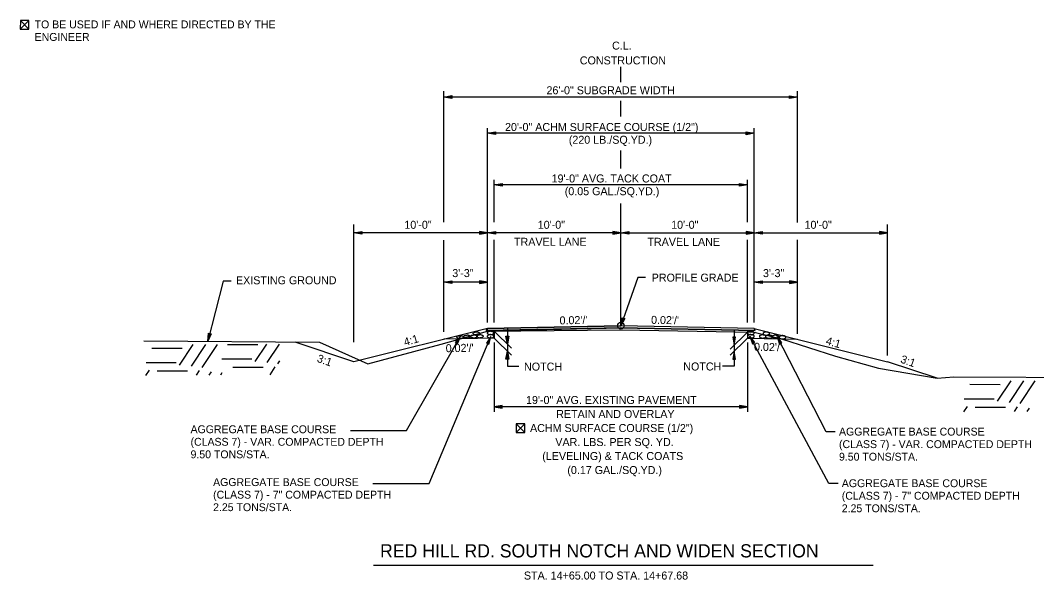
# Model space of a CAD drawing. Extents: x 1001270 to 1003428, y 1840152 to 1842912.
# Drawn here: x 1001306.3 to 1001382.5, y 1841132 to 1841173.9 of the extents above; entities that cross this region are included whole.
import ezdxf

# ---------------------------------------------------------------- set-up
doc = ezdxf.new("R2010")
doc.units = 0
for name, color, linetype in [('1', 7, 'Continuous'), ('10', 7, 'Continuous'), ('19', 7, 'Continuous'), ('Default', 7, 'Continuous')]:
    doc.layers.add(name, color=color, linetype=linetype)

# ---------------------------------------------------------------- blocks, each defined once
blk = doc.blocks.new('ROCKS')
at = {"layer": '1'}
blk.add_spline([(0.013, 0.06), (0.053, 0.053), (0.107, 0.033), (0.133, 0.013), (0.133, -0.007), (0.12, -0.033), (0.107, -0.04), (0.073, -0.053), (0.033, -0.067), (0.013, -0.067), (-0.02, -0.06), (-0.06, -0.053), (-0.087, -0.047), (-0.113, -0.02), (-0.113, -0.007), (-0.107, 0.02), (-0.087, 0.033), (-0.067, 0.047), (-0.033, 0.053), (-0.02, 0.06), (0.013, 0.06)], degree=3, dxfattribs=at)

msp = doc.modelspace()

# ---------------------------------------------------------------- linework, layer by layer
at = {"layer": '10'}
for p, q in [((1001306.969, 1841173.893), (1001306.327, 1841173.252)), ((1001306.328, 1841173.893), (1001306.969, 1841173.252)), ((1001306.709, 1841173.252), (1001306.72, 1841173.252)), ((1001343.506, 1841143.671), (1001344.147, 1841143.03)), ((1001344.147, 1841143.671), (1001343.506, 1841143.03)), ((1001343.887, 1841143.03), (1001343.898, 1841143.03))]:
    msp.add_line(p, q, dxfattribs=at)
for points in [[(1001306.72, 1841173.252), (1001306.969, 1841173.252), (1001306.969, 1841173.893), (1001306.328, 1841173.893), (1001306.327, 1841173.252), (1001306.709, 1841173.252)], [(1001343.898, 1841143.03), (1001344.147, 1841143.03), (1001344.147, 1841143.671), (1001343.506, 1841143.671), (1001343.506, 1841143.03), (1001343.887, 1841143.03)]]:
    msp.add_lwpolyline(points, dxfattribs=at)
at = {"layer": '19'}
for p, q in [((1001351.34, 1841169.273), (1001351.34, 1841170.431)), ((1001338.079, 1841158.776), (1001338.079, 1841168.61)), ((1001364.601, 1841158.774), (1001364.602, 1841168.608)), ((1001338.079, 1841168.167), (1001338.679, 1841168.272)), ((1001364.602, 1841168.165), (1001338.079, 1841168.167)), ((1001338.679, 1841168.062), (1001338.079, 1841168.167)), ((1001338.239, 1841168.182), (1001338.679, 1841168.217)), ((1001338.679, 1841168.112), (1001338.239, 1841168.152)), ((1001338.679, 1841168.272), (1001338.679, 1841168.062)), ((1001351.34, 1841166.719), (1001351.34, 1841167.877)), ((1001364.002, 1841168.06), (1001364.002, 1841168.27)), ((1001364.002, 1841168.27), (1001364.602, 1841168.165)), ((1001364.002, 1841168.215), (1001364.442, 1841168.18)), ((1001364.602, 1841168.165), (1001364.002, 1841168.06)), ((1001364.442, 1841168.15), (1001364.002, 1841168.11)), ((1001341.339, 1841151.268), (1001341.34, 1841165.837)), ((1001341.34, 1841165.452), (1001341.94, 1841165.557)), ((1001361.34, 1841165.451), (1001341.34, 1841165.452)), ((1001341.94, 1841165.347), (1001341.34, 1841165.452)), ((1001341.5, 1841165.467), (1001341.94, 1841165.502)), ((1001341.94, 1841165.397), (1001341.5, 1841165.437)), ((1001341.94, 1841165.557), (1001341.94, 1841165.347)), ((1001360.74, 1841165.346), (1001360.74, 1841165.556)), ((1001360.74, 1841165.556), (1001361.34, 1841165.451)), ((1001360.74, 1841165.501), (1001361.18, 1841165.466)), ((1001361.34, 1841165.451), (1001360.74, 1841165.346)), ((1001361.18, 1841165.436), (1001360.74, 1841165.396)), ((1001361.339, 1841151.267), (1001361.34, 1841165.835)), ((1001351.34, 1841162.821), (1001351.34, 1841164.164)), ((1001341.839, 1841158.776), (1001341.84, 1841161.968)), ((1001341.84, 1841161.587), (1001342.44, 1841161.692)), ((1001360.84, 1841161.585), (1001341.84, 1841161.587)), ((1001342.44, 1841161.482), (1001341.84, 1841161.587)), ((1001342, 1841161.602), (1001342.44, 1841161.637)), ((1001342.44, 1841161.532), (1001342, 1841161.572)), ((1001342.44, 1841161.692), (1001342.44, 1841161.482)), ((1001360.24, 1841161.48), (1001360.24, 1841161.69)), ((1001360.24, 1841161.69), (1001360.84, 1841161.585)), ((1001360.24, 1841161.635), (1001360.68, 1841161.6)), ((1001360.84, 1841161.585), (1001360.24, 1841161.48)), ((1001360.68, 1841161.57), (1001360.24, 1841161.53)), ((1001360.84, 1841158.775), (1001360.84, 1841161.966)), ((1001351.339, 1841151.028), (1001351.34, 1841160.182)), ((1001361.339, 1841154.323), (1001361.34, 1841159.249)), ((1001331.339, 1841149.798), (1001331.339, 1841158.604)), ((1001371.339, 1841148.781), (1001371.339, 1841158.601)), ((1001331.339, 1841157.993), (1001331.939, 1841158.098)), ((1001331.939, 1841157.888), (1001331.339, 1841157.993)), ((1001341.339, 1841157.992), (1001331.339, 1841157.993)), ((1001331.499, 1841158.008), (1001331.939, 1841158.043)), ((1001331.939, 1841157.938), (1001331.499, 1841157.978)), ((1001331.939, 1841158.098), (1001331.939, 1841157.888)), ((1001340.739, 1841158.097), (1001340.739, 1841157.887)), ((1001341.339, 1841157.992), (1001340.739, 1841158.097)), ((1001341.179, 1841158.007), (1001340.739, 1841158.042)), ((1001340.739, 1841157.887), (1001341.339, 1841157.992)), ((1001340.739, 1841157.937), (1001341.179, 1841157.977)), ((1001341.339, 1841157.992), (1001341.939, 1841158.097)), ((1001341.939, 1841157.887), (1001341.339, 1841157.992)), ((1001351.339, 1841157.991), (1001341.339, 1841157.992)), ((1001341.499, 1841158.007), (1001341.939, 1841158.042)), ((1001341.939, 1841157.937), (1001341.499, 1841157.977)), ((1001341.939, 1841158.097), (1001341.939, 1841157.887)), ((1001350.739, 1841158.096), (1001350.739, 1841157.886)), ((1001351.339, 1841157.991), (1001350.739, 1841158.096)), ((1001351.179, 1841158.006), (1001350.739, 1841158.041)), ((1001350.739, 1841157.886), (1001351.339, 1841157.991)), ((1001350.739, 1841157.936), (1001351.179, 1841157.976)), ((1001351.339, 1841158.291), (1001351.339, 1841158.291)), ((1001351.339, 1841157.991), (1001351.939, 1841158.096)), ((1001351.939, 1841157.886), (1001351.339, 1841157.991)), ((1001351.339, 1841157.991), (1001361.339, 1841157.99)), ((1001351.499, 1841158.006), (1001351.939, 1841158.041)), ((1001351.939, 1841157.936), (1001351.499, 1841157.976)), ((1001351.939, 1841158.096), (1001351.939, 1841157.886)), ((1001360.739, 1841158.095), (1001360.739, 1841157.885)), ((1001361.339, 1841157.99), (1001360.739, 1841158.095)), ((1001361.179, 1841158.005), (1001360.739, 1841158.04)), ((1001360.739, 1841157.885), (1001361.339, 1841157.99)), ((1001360.739, 1841157.935), (1001361.179, 1841157.975)), ((1001361.339, 1841157.99), (1001361.939, 1841158.095)), ((1001361.939, 1841157.885), (1001361.339, 1841157.99)), ((1001361.339, 1841157.99), (1001371.339, 1841157.99)), ((1001361.499, 1841158.005), (1001361.939, 1841158.04)), ((1001361.939, 1841157.935), (1001361.499, 1841157.975)), ((1001361.939, 1841158.095), (1001361.939, 1841157.885)), ((1001370.739, 1841158.095), (1001370.739, 1841157.885)), ((1001371.339, 1841157.99), (1001370.739, 1841158.095)), ((1001371.179, 1841158.005), (1001370.739, 1841158.04)), ((1001370.739, 1841157.885), (1001371.339, 1841157.99)), ((1001370.739, 1841157.935), (1001371.179, 1841157.975)), ((1001338.078, 1841150.571), (1001338.079, 1841157.449)), ((1001341.839, 1841151.268), (1001341.839, 1841157.465)), ((1001351.339, 1841157.692), (1001351.339, 1841157.691)), ((1001360.839, 1841151.267), (1001360.839, 1841157.464)), ((1001364.6, 1841150.415), (1001364.601, 1841157.463)), ((1001338.078, 1841154.285), (1001338.678, 1841154.39)), ((1001341.339, 1841154.285), (1001338.078, 1841154.285)), ((1001338.678, 1841154.18), (1001338.078, 1841154.285)), ((1001338.238, 1841154.3), (1001338.678, 1841154.335)), ((1001338.678, 1841154.23), (1001338.238, 1841154.27)), ((1001338.678, 1841154.39), (1001338.678, 1841154.18)), ((1001340.739, 1841154.39), (1001340.739, 1841154.18)), ((1001341.339, 1841154.285), (1001340.739, 1841154.39)), ((1001341.179, 1841154.3), (1001340.739, 1841154.335)), ((1001340.739, 1841154.18), (1001341.339, 1841154.285)), ((1001340.739, 1841154.23), (1001341.179, 1841154.27)), ((1001361.339, 1841154.283), (1001361.939, 1841154.388)), ((1001364.601, 1841154.283), (1001361.339, 1841154.283)), ((1001361.939, 1841154.178), (1001361.339, 1841154.283)), ((1001361.499, 1841154.298), (1001361.939, 1841154.333)), ((1001361.939, 1841154.228), (1001361.499, 1841154.268)), ((1001361.939, 1841154.388), (1001361.939, 1841154.178)), ((1001364.001, 1841154.388), (1001364, 1841154.178)), ((1001364, 1841154.178), (1001364.601, 1841154.283)), ((1001364, 1841154.228), (1001364.44, 1841154.268)), ((1001364.601, 1841154.283), (1001364.001, 1841154.388)), ((1001364.44, 1841154.298), (1001364.001, 1841154.333)), ((1001351.339, 1841151.028), (1001351.442, 1841151.628)), ((1001351.442, 1841151.628), (1001351.638, 1841151.557)), ((1001351.339, 1841150.861), (1001341.256, 1841150.66)), ((1001341.339, 1841150.828), (1001351.339, 1841151.028)), ((1001351.638, 1841151.557), (1001351.339, 1841151.028)), ((1001361.339, 1841150.828), (1001351.339, 1841151.028)), ((1001361.422, 1841150.659), (1001351.339, 1841150.861)), ((1001351.382, 1841151.181), (1001351.491, 1841151.605)), ((1001351.594, 1841151.57), (1001351.407, 1841151.174)), ((1001320.387, 1841149.861), (1001320.435, 1841150.468)), ((1001320.637, 1841150.416), (1001320.387, 1841149.861)), ((1001320.417, 1841150.017), (1001320.486, 1841150.45)), ((1001320.435, 1841150.468), (1001320.637, 1841150.416)), ((1001320.592, 1841150.424), (1001320.442, 1841150.013)), ((1001341.339, 1841150.828), (1001331.339, 1841148.328)), ((1001335.282, 1841143.159), (1001339.321, 1841150.23)), ((1001336.973, 1841139.195), (1001341.595, 1841150.224)), ((1001341.839, 1841150.088), (1001338.078, 1841150.013)), ((1001339.321, 1841150.23), (1001338.932, 1841149.76)), ((1001339.231, 1841150.097), (1001338.98, 1841149.737)), ((1001339.114, 1841149.658), (1001339.321, 1841150.23)), ((1001341.339, 1841150.828), (1001341.255, 1841150.66)), ((1001341.256, 1841150.66), (1001341.339, 1841150.828)), ((1001341.595, 1841150.224), (1001341.267, 1841149.711)), ((1001341.46, 1841149.632), (1001341.595, 1841150.224)), ((1001341.839, 1841150.672), (1001341.839, 1841150.088)), ((1001341.839, 1841150.623), (1001343.139, 1841149.351)), ((1001341.839, 1841150.088), (1001343.139, 1841148.815)), ((1001342.734, 1841150.245), (1001342.944, 1841150.245)), ((1001342.839, 1841149.645), (1001342.734, 1841150.245)), ((1001342.824, 1841149.805), (1001342.784, 1841150.245)), ((1001342.944, 1841150.245), (1001342.839, 1841149.645)), ((1001342.889, 1841150.245), (1001342.854, 1841149.805)), ((1001360.839, 1841150.539), (1001359.539, 1841149.266)), ((1001360.839, 1841150.088), (1001359.539, 1841148.815)), ((1001359.954, 1841150.17), (1001359.744, 1841150.17)), ((1001359.744, 1841150.17), (1001359.849, 1841149.57)), ((1001359.799, 1841150.17), (1001359.834, 1841149.73)), ((1001359.849, 1841149.57), (1001359.954, 1841150.17)), ((1001359.864, 1841149.73), (1001359.904, 1841150.17)), ((1001360.839, 1841150.67), (1001360.839, 1841150.088)), ((1001360.839, 1841150.088), (1001364.6, 1841150.013)), ((1001366.948, 1841139.192), (1001361.023, 1841150.233)), ((1001361.398, 1841149.755), (1001361.023, 1841150.233)), ((1001361.023, 1841150.233), (1001361.215, 1841149.655)), ((1001361.087, 1841150.087), (1001361.26, 1841149.683)), ((1001361.354, 1841149.732), (1001361.112, 1841150.101)), ((1001361.339, 1841150.828), (1001371.339, 1841148.328)), ((1001361.422, 1841150.659), (1001361.339, 1841150.827)), ((1001361.422, 1841150.659), (1001361.339, 1841150.827)), ((1001366.739, 1841143.078), (1001363.054, 1841150.222)), ((1001363.421, 1841149.738), (1001363.054, 1841150.222)), ((1001363.054, 1841150.222), (1001363.237, 1841149.641)), ((1001363.377, 1841149.715), (1001363.142, 1841150.088)), ((1001318.453, 1841149.32), (1001316.191, 1841149.325)), ((1001319.26, 1841149.61), (1001318.238, 1841148.076)), ((1001320.213, 1841149.615), (1001319.128, 1841147.988)), ((1001321.073, 1841149.62), (1001319.926, 1841147.9)), ((1001324.125, 1841149.592), (1001321.863, 1841149.598)), ((1001324.771, 1841149.641), (1001323.91, 1841148.348)), ((1001325.723, 1841149.646), (1001324.8, 1841148.261)), ((1001331.339, 1841148.328), (1001326.928, 1841149.798)), ((1001338.932, 1841149.76), (1001339.114, 1841149.658)), ((1001339.072, 1841149.683), (1001339.256, 1841150.083)), ((1001341.267, 1841149.711), (1001341.46, 1841149.632)), ((1001341.523, 1841150.082), (1001341.317, 1841149.693)), ((1001341.415, 1841149.651), (1001341.549, 1841150.071)), ((1001341.839, 1841149.779), (1001341.839, 1841144.577)), ((1001360.839, 1841149.779), (1001360.839, 1841144.577)), ((1001361.215, 1841149.655), (1001361.398, 1841149.755)), ((1001363.116, 1841150.075), (1001363.282, 1841149.668)), ((1001363.237, 1841149.641), (1001363.421, 1841149.738)), ((1001342.734, 1841148.509), (1001342.839, 1841149.109)), ((1001342.789, 1841148.509), (1001342.824, 1841148.949)), ((1001342.839, 1841149.109), (1001342.944, 1841148.509)), ((1001342.854, 1841148.949), (1001342.894, 1841148.509)), ((1001359.849, 1841149.119), (1001359.744, 1841148.519)), ((1001359.834, 1841148.959), (1001359.794, 1841148.519)), ((1001359.954, 1841148.519), (1001359.849, 1841149.119)), ((1001359.899, 1841148.519), (1001359.864, 1841148.959)), ((1001318.014, 1841148.241), (1001315.752, 1841148.247)), ((1001323.686, 1841148.514), (1001321.424, 1841148.52)), ((1001324.524, 1841147.888), (1001322.262, 1841147.894)), ((1001325.414, 1841147.93), (1001325.025, 1841147.348)), ((1001325.752, 1841148.403), (1001325.598, 1841148.172)), ((1001342.944, 1841148.509), (1001342.734, 1841148.509)), ((1001342.839, 1841147.99), (1001343.703, 1841147.99)), ((1001359.849, 1841147.99), (1001358.975, 1841147.99)), ((1001359.744, 1841148.519), (1001359.954, 1841148.519)), ((1001375.073, 1841147.083), (1001371.339, 1841148.328)), ((1001315.978, 1841147.692), (1001315.714, 1841147.296)), ((1001318.852, 1841147.615), (1001316.59, 1841147.621)), ((1001319.742, 1841147.657), (1001319.515, 1841147.317)), ((1001320.632, 1841147.57), (1001320.467, 1841147.322)), ((1001321.43, 1841147.481), (1001321.327, 1841147.327)), ((1001379.775, 1841146.602), (1001377.513, 1841146.608)), ((1001380.582, 1841146.892), (1001379.559, 1841145.358)), ((1001381.534, 1841146.897), (1001380.449, 1841145.27)), ((1001382.394, 1841146.902), (1001381.247, 1841145.182)), ((1001379.336, 1841145.524), (1001377.074, 1841145.529)), ((1001342.439, 1841145.047), (1001341.839, 1841144.942)), ((1001360.839, 1841144.942), (1001341.839, 1841144.942)), ((1001341.839, 1841144.942), (1001342.439, 1841144.837)), ((1001342.439, 1841144.992), (1001341.999, 1841144.957)), ((1001341.999, 1841144.927), (1001342.439, 1841144.887)), ((1001342.439, 1841144.837), (1001342.439, 1841145.047)), ((1001360.239, 1841145.047), (1001360.239, 1841144.837)), ((1001360.839, 1841144.942), (1001360.239, 1841145.047)), ((1001360.679, 1841144.957), (1001360.239, 1841144.992)), ((1001360.239, 1841144.837), (1001360.839, 1841144.942)), ((1001360.239, 1841144.887), (1001360.679, 1841144.927)), ((1001377.299, 1841144.974), (1001377.035, 1841144.578)), ((1001380.173, 1841144.897), (1001377.911, 1841144.903)), ((1001381.063, 1841144.94), (1001380.836, 1841144.599)), ((1001381.953, 1841144.852), (1001381.788, 1841144.604)), ((1001331.068, 1841143.159), (1001335.282, 1841143.159)), ((1001367.423, 1841143.078), (1001366.739, 1841143.078)), ((1001332.759, 1841139.195), (1001336.973, 1841139.195)), ((1001367.633, 1841139.192), (1001366.948, 1841139.192)), ((1001332.8, 1841133.075), (1001370.255, 1841133.075))]:
    msp.add_line(p, q, dxfattribs=at)
for points in [[(1001322.142, 1841154.362), (1001321.542, 1841154.362), (1001320.387, 1841149.861)], [(1001353.194, 1841154.636), (1001352.624, 1841154.636), (1001351.339, 1841151.028)], [(1001341.255, 1841150.66), (1001345.797, 1841150.751), (1001351.339, 1841150.861)], [(1001351.339, 1841151.028), (1001341.339, 1841150.828)], [(1001361.339, 1841150.827), (1001351.339, 1841151.028)], [(1001351.339, 1841150.861), (1001361.422, 1841150.659)], [(1001315.599, 1841149.903), (1001328.757, 1841149.788), (1001332.389, 1841148.179), (1001337.869, 1841149.647), (1001341.339, 1841150.613), (1001351.342, 1841150.707), (1001361.339, 1841150.529), (1001363.401, 1841150.037), (1001367.452, 1841148.739), (1001370.661, 1841147.834), (1001375.073, 1841147.083), (1001376.322, 1841147.189), (1001387.129, 1841147.132)], [(1001342.839, 1841150.811), (1001342.839, 1841147.99)], [(1001359.849, 1841150.736), (1001359.849, 1841147.99)]]:
    msp.add_lwpolyline(points, dxfattribs=at)
msp.add_circle((1001351.344, 1841151.026), 0.25, dxfattribs=at)

# ---------------------------------------------------------------- block references
at = {"layer": '1'}
for p, xscale, yscale, rotation in [((1001339.285, 1841150.168), 1.9687338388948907, -1.96873383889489, 1.6684326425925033), ((1001339.81, 1841150.196), 1.9687338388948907, -1.96873383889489, 1.6684326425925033), ((1001340.308, 1841150.211), 1.9687338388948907, -1.96873383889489, 1.6684326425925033), ((1001340.499, 1841150.439), 1.9687338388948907, -1.96873383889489, 1.6684326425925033), ((1001340.768, 1841150.224), 1.9687338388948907, -1.96873383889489, 1.6684326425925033), ((1001341.591, 1841150.474), 1.968733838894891, 1.96873383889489, 178.32232610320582), ((1001341.595, 1841150.224), 1.968733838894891, 1.96873383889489, 178.32232610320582), ((1001361.111, 1841150.472), 1.968733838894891, 1.96873383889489, 178.32232610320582), ((1001361.115, 1841150.222), 1.968733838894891, 1.96873383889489, 178.32232610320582), ((1001362.005, 1841150.211), 1.968733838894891, 1.96873383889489, 178.32232610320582), ((1001362.274, 1841150.427), 1.968733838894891, 1.96873383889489, 178.32232610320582), ((1001362.464, 1841150.198), 1.968733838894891, 1.96873383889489, 178.32232610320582), ((1001362.963, 1841150.183), 1.968733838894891, 1.96873383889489, 178.32232610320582), ((1001363.487, 1841150.155), 1.968733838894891, 1.96873383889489, 178.32232610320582)]:
    msp.add_blockref('ROCKS', p, dxfattribs=dict(at, xscale=xscale, yscale=yscale, rotation=rotation))

# ---------------------------------------------------------------- texts
at = {"layer": '19'}
for s, height, rotation, p in [('C.L.', 0.6, 359.99538, (1001350.689, 1841171.723)), ('CONSTRUCTION', 0.60001, 359.99538, (1001348.272, 1841170.614)), ('26\'-0" SUBGRADE WIDTH', 0.60001, 359.99538, (1001345.774, 1841168.374)), ('20\'-0" ACHM SURFACE COURSE (1/2")', 0.60001, 359.99538, (1001342.665, 1841165.621)), ('(220 LB./SQ.YD.)', 0.60001, 359.99538, (1001347.447, 1841164.665)), ('19\'-0" AVG. TACK COAT', 0.60001, 359.99538, (1001346.157, 1841161.764)), ('(0.05 GAL./SQ.YD.)', 0.60001, 359.99538, (1001347.142, 1841160.808)), ('10\'-0"', 0.6, 359.99538, (1001335.118, 1841158.292)), ('10\'-0"', 0.6, 359.99538, (1001335.118, 1841158.292)), ('10\'-0" ', 0.6, 359.99538, (1001345.118, 1841158.292)), ('10\'-0"', 0.6, 359.99538, (1001355.118, 1841158.291)), ('10\'-0"', 0.6, 359.99538, (1001365.118, 1841158.29)), ('TRAVEL LANE ', 0.6, 359.99538, (1001343.339, 1841157.014)), ('TRAVEL LANE ', 0.6, 359.99538, (1001353.339, 1841157.013)), ('3\'-3"', 0.6, 359.99538, (1001338.71, 1841154.67)), ('PROFILE GRADE', 0.6, 360, (1001353.662, 1841154.329)), ('3\'-3"', 0.6, 359.99538, (1001362.003, 1841154.668)), ("0.02'/'", 0.6, 1.17118, (1001346.758, 1841151.119)), ("0.02'/'", 0.6, 359.03062, (1001353.609, 1841151.166)), ('4:1', 0.6, 16.10757, (1001335.168, 1841149.493)), ('4:1', 0.6, 344.1319, (1001366.667, 1841149.635)), ("0.02'/'", 0.6, 1.17118, (1001338.223, 1841149.035)), ("0.02'/'", 0.6, 359.03062, (1001361.327, 1841149.149)), ('3:1', 0.6, 340.49426, (1001328.519, 1841148.335)), ('3:1', 0.6, 340.49426, (1001372.26, 1841148.277)), ('19\'-0" AVG. EXISTING PAVEMENT', 0.6, 360, (1001344.24, 1841145.155)), ('RETAIN AND OVERLAY', 0.6, 360, (1001346.501, 1841144.105)), ('AGGREGATE BASE COURSE', 0.59001, 359.99538, (1001319.089, 1841142.968)), ('ACHM SURFACE COURSE (1/2")', 0.6, 360, (1001344.54, 1841143.055)), ('AGGREGATE BASE COURSE', 0.59001, 359.99538, (1001367.703, 1841142.791)), ('(CLASS 7) - VAR. COMPACTED DEPTH', 0.59001, 359.99538, (1001319.089, 1841142.028)), ('VAR. LBS. PER SQ. YD.', 0.6, 360, (1001346.435, 1841142.005)), ('(CLASS 7) - VAR. COMPACTED DEPTH', 0.59001, 359.99538, (1001367.703, 1841141.851)), ('9.50 TONS/STA.', 0.59001, 359.99538, (1001319.089, 1841141.088)), ('(LEVELING) & TACK COATS', 0.6, 360, (1001345.457, 1841140.955)), ('9.50 TONS/STA.', 0.59001, 359.99538, (1001367.702, 1841140.911)), ('(0.17 GAL./SQ.YD.)', 0.6, 360, (1001347.337, 1841139.905)), ('AGGREGATE BASE COURSE', 0.59001, 359.99538, (1001320.78, 1841139.004)), ('AGGREGATE BASE COURSE', 0.59001, 359.99538, (1001367.912, 1841138.923)), ('(CLASS 7) - 7" COMPACTED DEPTH', 0.59001, 359.99538, (1001320.78, 1841138.064)), ('(CLASS 7) - 7" COMPACTED DEPTH', 0.59001, 359.99538, (1001367.912, 1841137.983)), ('2.25 TONS/STA.', 0.59001, 359.99538, (1001320.78, 1841137.124)), ('2.25 TONS/STA.', 0.59001, 359.99538, (1001367.912, 1841137.043)), ('RED HILL RD. SOUTH NOTCH AND WIDEN SECTION', 0.98999, 360, (1001333.296, 1841133.654)), ('STA. 14+65.00 TO STA. 14+67.68', 0.6, 359.99538, (1001344.081, 1841131.997))]:
    msp.add_text(s, height=height, rotation=rotation, dxfattribs=at).set_placement(p)
for s, p in [('EXISTING GROUND', (1001322.496, 1841154.13)), ('NOTCH', (1001344.09, 1841147.659)), ('NOTCH', (1001356.028, 1841147.668))]:
    msp.add_text(s, height=0.6, dxfattribs=at).set_placement(p)
at = {"layer": 'Default'}
for s, height, p in [('TO BE USED IF AND WHERE DIRECTED BY THE ', 0.59001, (1001307.4, 1841173.319)), ('ENGINEER', 0.59, (1001307.4, 1841172.379))]:
    msp.add_text(s, height=height, rotation=359.99538, dxfattribs=at).set_placement(p)

doc.saveas('drawing.dxf')
